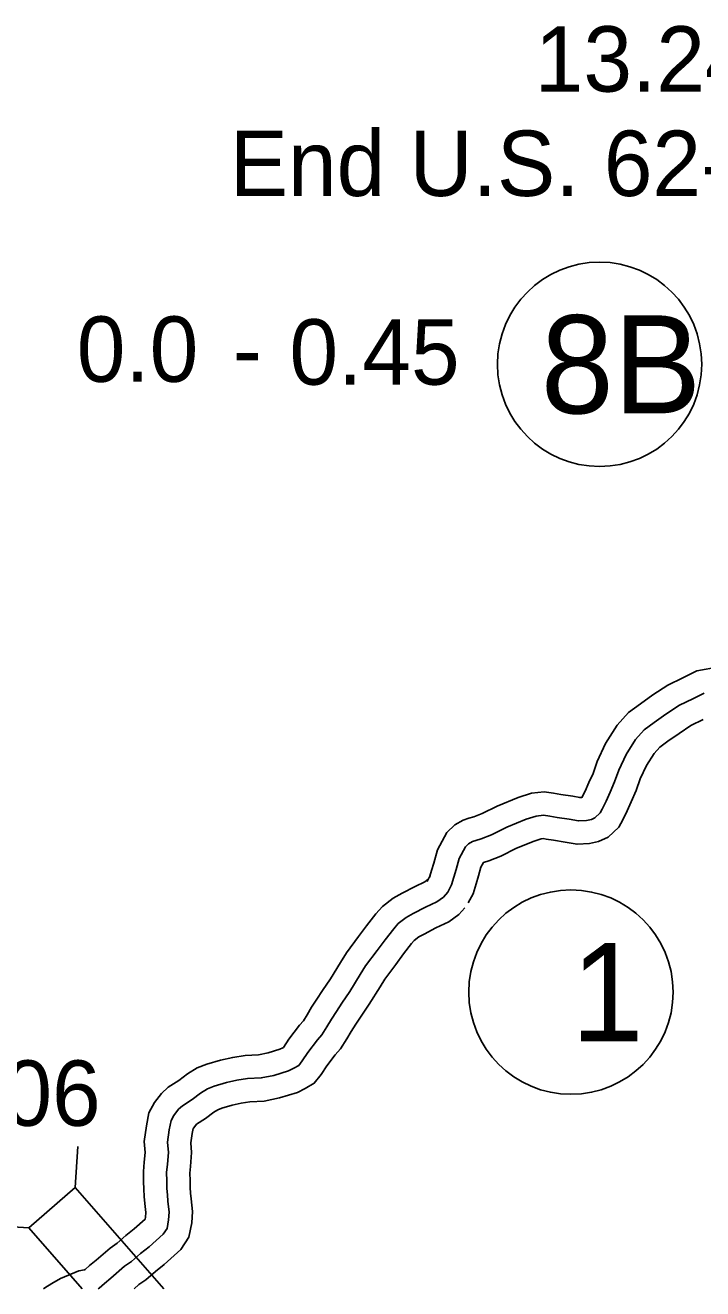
# Model space of a CAD drawing. Extents: x 31699 to 244310, y -8841 to 11474.
# Drawn here: x 146350 to 146641, y -710 to -166 of the extents above; entities that cross this region are included whole.
import ezdxf

# ---------------------------------------------------------------- set-up
doc = ezdxf.new("R2010")
doc.units = 0
for name, color, linetype in [('B_Logo', 7, 'Continuous'), ('Level 55', 7, 'Continuous'), ('R_Border Notes', 7, 'Continuous'), ('R_XS_EARTHWORK_STAGE1', 7, 'Continuous'), ('S_WALL', 7, 'Continuous'), ('S_WALL_ANNOT', 7, 'Continuous')]:
    doc.layers.add(name, color=color, linetype=linetype)

msp = doc.modelspace()

# ---------------------------------------------------------------- linework, layer by layer
at = {"layer": 'B_Logo'}
for points in [[(146642.14, -454), (146637.23, -456.4), (146631.45, -459.22), (146625.63, -463.03), (146620.53, -466.64), (146616.23, -469.83), (146612.55, -473.89), (146608.43, -480.42), (146605.31, -487.14), (146603.51, -492.24), (146601.56, -496.61), (146599.81, -500.44), (146598.12, -503.93), (146597.27, -505.48), (146595.03, -507.65), (146593.5, -508.33), (146591.37, -508.76), (146587.9, -509.01), (146583.88, -508.26), (146578.73, -507.46), (146575.65, -506.96), (146572.91, -506.53), (146569.78, -506.91), (146565.39, -508.3), (146557.15, -511.68), (146550.52, -515.04), (146546.07, -516.7), (146543.8, -517.4), (146542.34, -517.88), (146540.62, -518.84), (146539.23, -520.13), (146536.56, -525.17), (146535.22, -529.87), (146534.26, -533.22), (146533.24, -536.57), (146531.61, -539.73)], [(146531.61, -539.73), (146529.77, -541.76), (146526.92, -543.8), (146522.08, -546.13), (146516.71, -548.88), (146513.66, -550.58), (146510.35, -553.17), (146508.38, -555.4), (146504.63, -560.19), (146501.22, -564.77), (146496.23, -571.45), (146493.95, -575.15), (146489.43, -582.49), (146485.96, -587.48), (146483.67, -591.12), (146481.51, -594.42), (146479.62, -597.65), (146477.46, -601.15), (146475.48, -603.31), (146471.35, -608.71), (146468.99, -612.35), (146467.48, -614.24), (146465.36, -615.47), (146463.11, -616.63), (146456.72, -618.58), (146451.33, -619.66), (146445.39, -619.93), (146440.85, -620.66), (146436.26, -621.66), (146431.07, -623.26), (146428.15, -624.37), (146425.17, -626.21), (146421.6, -628.93), (146417.36, -631.65), (146415.71, -633.15), (146413.67, -635.78), (146412.44, -638.06), (146411.69, -641.95), (146410.89, -647.3), (146411.28, -651.77), (146410.88, -656.85), (146410.53, -660.33), (146410.64, -664), (146410.68, -667.21), (146410.85, -669.94), (146411.09, -672.75), (146411.62, -677.41), (146411.4, -680.82), (146410.71, -684.44), (146409.07, -686.93), (146403, -692.35), (146399.3, -695.27), (146395.4, -698.66), (146392.43, -700.77), (146386.55, -705.93), (146383.71, -708.1), (146381.46, -710.13), (146380.99, -710.42)]]:
    msp.add_lwpolyline(points, dxfattribs=at)
at = {"layer": 'Level 55'}
for points in [[(146648.57, -442.67), (146638.99, -444.41), (146632.84, -447.42), (146626.5, -450.5), (146620, -454.77), (146614.66, -458.54), (146609.49, -462.39), (146604.56, -467.81), (146599.63, -475.63), (146596.04, -483.36), (146594.21, -488.53), (146592.45, -492.49), (146590.76, -496.18), (146589.46, -498.87), (146588.47, -498.94), (146585.57, -498.4), (146580.29, -497.58), (146577.22, -497.09), (146573.1, -496.44), (146567.65, -497.09), (146561.97, -498.89), (146552.99, -502.58), (146546.5, -505.87), (146542.84, -507.23), (146540.75, -507.87), (146538.3, -508.69), (146534.7, -510.69), (146531.19, -513.95), (146527.23, -521.42), (146525.6, -527.12), (146524.67, -530.38), (146523.94, -532.79), (146522.72, -535.15)], [(146641.61, -465.39), (146636.4, -467.93), (146631.26, -471.3), (146626.4, -474.73), (146622.98, -477.28), (146620.54, -479.97), (146617.23, -485.21), (146614.58, -490.92), (146612.8, -495.95), (146610.67, -500.72), (146608.86, -504.7), (146607.01, -508.51), (146605.31, -511.62), (146600.72, -516.05), (146596.58, -517.92), (146592.71, -518.69), (146587.33, -519.07), (146582.2, -518.12), (146577.17, -517.34), (146574.08, -516.84), (146572.72, -516.63), (146571.9, -516.72), (146568.8, -517.71), (146561.32, -520.78), (146554.54, -524.21), (146549.29, -526.17), (146546.97, -526.89), (146545.89, -528.93), (146544.84, -532.61), (146543.85, -536.05), (146542.54, -540.35), (146540.5, -544.31)], [(146524.21, -533), (146523.08, -534.25), (146521.8, -535.17), (146517.63, -537.17), (146511.99, -540.06), (146508.1, -542.23), (146503.47, -545.85), (146500.69, -549), (146496.68, -554.12), (146493.2, -558.8), (146487.96, -565.82), (146485.43, -569.91), (146481.07, -577.01), (146477.62, -581.96), (146475.26, -585.71), (146473.01, -589.15), (146471.05, -592.5), (146469.44, -595.1), (146467.81, -596.89), (146463.17, -602.94), (146460.87, -606.49), (146460.84, -606.53), (146460.56, -606.69), (146459.32, -607.33), (146454.28, -608.87), (146450.11, -609.7), (146444.36, -609.97), (146439, -610.83), (146433.72, -611.98), (146427.82, -613.8), (146423.71, -615.36), (146419.5, -617.96), (146415.85, -620.73), (146411.26, -623.69), (146408.35, -626.32), (146405.27, -630.3), (146402.91, -634.66), (146401.83, -640.26), (146400.82, -647), (146401.25, -651.82), (146400.92, -655.95), (146400.51, -659.98), (146400.64, -664.22), (146400.69, -667.58), (146400.88, -670.67), (146401.14, -673.73), (146401.58, -677.65), (146401.46, -679.56), (146401.28, -680.48), (146396.57, -684.69), (146392.92, -687.57), (146389.21, -690.79), (146386.22, -692.91), (146380.21, -698.19), (146377.3, -700.41), (146375.46, -702.08), (146375.19, -702.25), (146372.77, -702.73), (146364.84, -705.99), (146361.07, -708.22), (146358.01, -710.06), (146357.57, -710.42)], [(146539.01, -546.46), (146536.46, -549.27), (146532.05, -552.43), (146526.52, -555.09), (146521.42, -557.69), (146519.21, -558.94), (146517.23, -560.48), (146516.07, -561.79), (146512.59, -566.25), (146509.24, -570.75), (146504.51, -577.08), (146502.46, -580.4), (146497.8, -587.97), (146494.3, -593), (146492.09, -596.52), (146490.01, -599.69), (146488.19, -602.8), (146485.48, -607.2), (146483.16, -609.74), (146479.53, -614.48), (146477.11, -618.2), (146474.12, -621.95), (146470.17, -624.24), (146466.89, -625.93), (146459.16, -628.29), (146452.54, -629.61), (146446.42, -629.9), (146442.71, -630.49), (146438.8, -631.34), (146434.32, -632.72), (146432.59, -633.38), (146430.84, -634.46), (146427.34, -637.12), (146423.46, -639.62), (146423.08, -639.97), (146422.08, -641.25), (146421.96, -641.47), (146421.54, -643.63), (146420.95, -647.6), (146421.32, -651.73), (146420.84, -657.75), (146420.54, -660.68), (146420.64, -663.78), (146420.68, -666.83), (146420.83, -669.21), (146421.04, -671.76), (146421.65, -677.17), (146421.33, -682.09), (146420.16, -688.26), (146416.71, -693.52), (146409.43, -700.02), (146405.68, -702.97), (146401.59, -706.53), (146398.63, -708.63), (146396.59, -710.42)]]:
    msp.add_lwpolyline(points, dxfattribs=at)
at = {"layer": 'R_Border Notes'}
for centre in [(146597.04, -312.4), (146584.7, -582.72)]:
    msp.add_circle(centre, 44, dxfattribs=at)
at = {"layer": 'R_XS_EARTHWORK_STAGE1'}
for p, q in [((146371.09, -666.81), (146372.25, -649.25)), ((146351.25, -684.22), (146333.68, -683.06))]:
    msp.add_line(p, q, dxfattribs=at)
msp.add_lwpolyline([(146409.34, -710.42), (146371.09, -666.81), (146351.25, -684.22), (146374.23, -710.42)], dxfattribs=at)

# ---------------------------------------------------------------- texts
at = {"layer": 'R_Border Notes'}
for s, p in [('8B', (146571.71, -333.52)), ('1', (146584.7, -603.84))]:
    msp.add_text(s, height=42.24, dxfattribs=at).set_placement(p)
at = {"layer": 'S_WALL'}
msp.add_text('4.06', height=28.16, dxfattribs=at).set_placement((146308.84, -640.28))
at = {"layer": 'S_WALL_ANNOT'}
for s, height, p in [('13.24', 28.16, (146569.14, -195)), ('End U.S. 62-S-8', 28.1599, (146437.7, -239.93)), ('0.0', 28.16, (146371.84, -319.94)), ('0.45', 28.16, (146463.46, -321.17)), ('-', 28.16, (146438.99, -320))]:
    msp.add_text(s, height=height, dxfattribs=at).set_placement(p)

doc.saveas('drawing.dxf')
